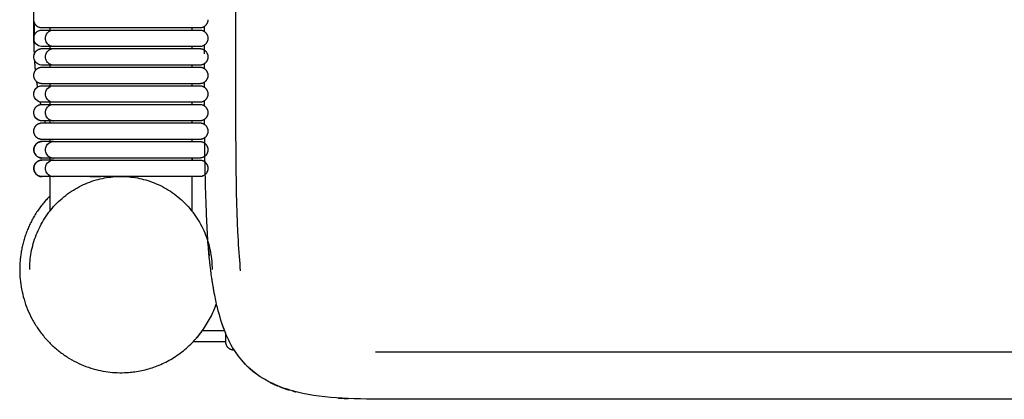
# Model space of a CAD drawing. Header units: millimetres. Extents: x -31695 to -19845, y -5614 to 7253.
# Tile 330 of 432: x -25817 to -25575, y 4590 to 4683. Entities that reach past the tile are written whole.
import ezdxf

# ---------------------------------------------------------------- set-up
doc = ezdxf.new("R2010")
doc.units = ezdxf.units.MM
doc.layers.add('2d', color=7, linetype='Continuous', true_color=0x000000)

msp = doc.modelspace()

# ---------------------------------------------------------------- linework, layer by layer
at = {"layer": '2d', "linetype": 'Continuous', "lineweight": -3}
for p, q in [((-25809.98, 4635.83), (-25809.98, 4644.45)), ((-25775.13, 4644.26), (-25775.13, 4635.83)), ((-25771.56, 4634.91), (-25771.26, 4628.62)), ((-25772.45, 4606.46), (-25767.07, 4606.46)), ((-25392.44, 4589.52), (-25724.31, 4589.52))]:
    msp.add_line(p, q, dxfattribs=at)
for points, degree in [([(-25813.96, 4677.25), (-25813.96, 5052.78), (-25813.96, 5428.32)], 2), ([(-25809.98, 4680.1), (-25809.98, 4680.45), (-25809.98, 4680.8)], 2), ([(-25780.11, 4680.8), (-25788.84, 4680.8), (-25797.57, 4680.8)], 2), ([(-25797.57, 4680.29), (-25788.84, 4680.29), (-25780.11, 4680.29)], 2), ([(-25775.13, 4680.8), (-25775.13, 4680.55), (-25775.13, 4680.29)], 2), ([(-25772.07, 4681.11), (-25772.07, 4680.73), (-25772.07, 4680.35), (-25772.07, 4679.98)], 3), ([(-25772.07, 4676.55), (-25772.07, 4675.84), (-25772.07, 4675.14), (-25772.07, 4674.44)], 3), ([(-25813.46, 4675.04), (-25813.42, 4675.08), (-25813.39, 4675.11), (-25813.36, 4675.15)], 3), ([(-25813.36, 4675.15), (-25813.32, 4675.18), (-25813.29, 4675.21), (-25813.26, 4675.24)], 3), ([(-25813.26, 4675.24), (-25813.22, 4675.27), (-25813.18, 4675.3), (-25813.15, 4675.33)], 3), ([(-25813.15, 4675.33), (-25813.11, 4675.36), (-25813.07, 4675.38), (-25813.03, 4675.41)], 3), ([(-25813.03, 4675.41), (-25812.99, 4675.43), (-25812.95, 4675.46), (-25812.91, 4675.48)], 3), ([(-25812.91, 4675.48), (-25812.87, 4675.5), (-25812.82, 4675.52), (-25812.78, 4675.54)], 3), ([(-25812.78, 4675.54), (-25812.74, 4675.56), (-25812.7, 4675.58), (-25812.65, 4675.6)], 3), ([(-25812.65, 4675.6), (-25812.61, 4675.61), (-25812.56, 4675.63), (-25812.52, 4675.64)], 3), ([(-25812.52, 4675.64), (-25812.47, 4675.65), (-25812.43, 4675.67), (-25812.38, 4675.68)], 3), ([(-25812.38, 4675.68), (-25812.34, 4675.69), (-25812.29, 4675.7), (-25812.25, 4675.7)], 3), ([(-25812.25, 4675.7), (-25812.2, 4675.71), (-25812.15, 4675.71), (-25812.11, 4675.72)], 3), ([(-25812.11, 4675.72), (-25812.06, 4675.72), (-25812.01, 4675.72), (-25811.97, 4675.72)], 3), ([(-25811.97, 4676.23), (-25812.01, 4676.23), (-25812.04, 4676.23), (-25812.08, 4676.24)], 3), ([(-25811.68, 4676.23), (-25811.86, 4676.23), (-25811.96, 4676.23), (-25811.97, 4676.23)], 3), ([(-25809.98, 4675.53), (-25809.98, 4675.98), (-25809.98, 4676.42)], 2), ([(-25797.57, 4676.23), (-25798.44, 4676.23), (-25799.31, 4676.23), (-25800.16, 4676.23)], 3), ([(-25780.11, 4676.23), (-25788.84, 4676.23), (-25797.57, 4676.23)], 2), ([(-25797.57, 4675.72), (-25788.84, 4675.72), (-25780.11, 4675.72)], 2), ([(-25775.13, 4676.23), (-25775.13, 4675.98), (-25775.13, 4675.72)], 2), ([(-25811.97, 4671.66), (-25812.01, 4671.67), (-25812.04, 4671.67), (-25812.08, 4671.67)], 3), ([(-25811.68, 4671.66), (-25811.86, 4671.66), (-25811.96, 4671.66), (-25811.97, 4671.67)], 3), ([(-25809.98, 4671.16), (-25809.98, 4671.51), (-25809.98, 4671.86)], 2), ([(-25797.57, 4671.66), (-25798.44, 4671.66), (-25799.31, 4671.66), (-25800.16, 4671.66)], 3), ([(-25780.11, 4671.66), (-25788.84, 4671.66), (-25797.57, 4671.66)], 2), ([(-25775.13, 4671.66), (-25775.13, 4671.41), (-25775.13, 4671.16)], 2), ([(-25772.07, 4671.98), (-25772.07, 4671.6), (-25772.07, 4671.22), (-25772.07, 4670.84)], 3), ([(-25797.57, 4671.16), (-25788.84, 4671.16), (-25780.11, 4671.16)], 2), ([(-25809.98, 4666.4), (-25809.98, 4666.75), (-25809.98, 4667.1)], 2), ([(-25780.11, 4667.1), (-25788.84, 4667.1), (-25797.57, 4667.1)], 2), ([(-25775.13, 4667.1), (-25775.13, 4666.84), (-25775.13, 4666.59)], 2), ([(-25772.07, 4667.41), (-25772.07, 4667.03), (-25772.07, 4666.65), (-25772.07, 4666.27)], 3), ([(-25797.57, 4666.59), (-25788.84, 4666.59), (-25780.11, 4666.59)], 2), ([(-25812.52, 4661.94), (-25812.47, 4661.95), (-25812.43, 4661.96), (-25812.38, 4661.98)], 3), ([(-25812.38, 4661.98), (-25812.34, 4661.98), (-25812.29, 4661.99), (-25812.25, 4662)], 3), ([(-25812.25, 4662), (-25812.2, 4662.01), (-25812.15, 4662.01), (-25812.11, 4662.02)], 3), ([(-25812.11, 4662.02), (-25812.06, 4662.02), (-25812.01, 4662.02), (-25811.97, 4662.02)], 3), ([(-25811.97, 4662.53), (-25812.01, 4662.53), (-25812.04, 4662.53), (-25812.08, 4662.53)], 3), ([(-25811.68, 4662.53), (-25811.86, 4662.53), (-25811.96, 4662.53), (-25811.97, 4662.53)], 3), ([(-25809.98, 4661.83), (-25809.98, 4662.28), (-25809.98, 4662.72)], 2), ([(-25797.57, 4662.53), (-25798.44, 4662.53), (-25799.31, 4662.53), (-25800.16, 4662.53)], 3), ([(-25780.11, 4662.53), (-25788.84, 4662.53), (-25797.57, 4662.53)], 2), ([(-25797.57, 4662.02), (-25788.84, 4662.02), (-25780.11, 4662.02)], 2), ([(-25775.13, 4662.53), (-25775.13, 4662.28), (-25775.13, 4662.02)], 2), ([(-25772.06, 4662.85), (-25772.06, 4662.47), (-25772.06, 4662.08), (-25772.06, 4661.7)], 3), ([(-25813.46, 4661.34), (-25813.42, 4661.38), (-25813.39, 4661.41), (-25813.36, 4661.45)], 3), ([(-25813.36, 4661.45), (-25813.32, 4661.48), (-25813.29, 4661.51), (-25813.26, 4661.54)], 3), ([(-25813.26, 4661.54), (-25813.22, 4661.57), (-25813.18, 4661.6), (-25813.15, 4661.63)], 3), ([(-25813.15, 4661.63), (-25813.11, 4661.65), (-25813.07, 4661.68), (-25813.03, 4661.71)], 3), ([(-25813.03, 4661.71), (-25812.99, 4661.73), (-25812.95, 4661.76), (-25812.91, 4661.78)], 3), ([(-25812.91, 4661.78), (-25812.87, 4661.8), (-25812.82, 4661.82), (-25812.78, 4661.84)], 3), ([(-25812.78, 4661.84), (-25812.74, 4661.86), (-25812.7, 4661.88), (-25812.65, 4661.9)], 3), ([(-25812.65, 4661.9), (-25812.61, 4661.91), (-25812.56, 4661.93), (-25812.52, 4661.94)], 3), ([(-25811.97, 4657.96), (-25812.01, 4657.96), (-25812.04, 4657.96), (-25812.08, 4657.97)], 3), ([(-25811.68, 4657.96), (-25811.86, 4657.96), (-25811.96, 4657.96), (-25811.97, 4657.96)], 3), ([(-25809.98, 4657.46), (-25809.98, 4657.8), (-25809.98, 4658.15)], 2), ([(-25780.11, 4657.96), (-25788.84, 4657.96), (-25797.57, 4657.96)], 2), ([(-25797.57, 4657.46), (-25788.84, 4657.46), (-25780.11, 4657.46)], 2), ([(-25775.13, 4657.96), (-25775.13, 4657.71), (-25775.13, 4657.46)], 2), ([(-25772.05, 4658.29), (-25772.04, 4657.9), (-25772.04, 4657.51), (-25772.04, 4657.12)], 3), ([(-25813.36, 4652.31), (-25813.39, 4652.28), (-25813.42, 4652.24), (-25813.46, 4652.21)], 3), ([(-25813.26, 4652.41), (-25813.29, 4652.37), (-25813.32, 4652.34), (-25813.36, 4652.31)], 3), ([(-25813.15, 4652.49), (-25813.18, 4652.46), (-25813.22, 4652.44), (-25813.26, 4652.41)], 3), ([(-25813.03, 4652.57), (-25813.07, 4652.55), (-25813.11, 4652.52), (-25813.15, 4652.49)], 3), ([(-25812.91, 4652.64), (-25812.95, 4652.62), (-25812.99, 4652.6), (-25813.03, 4652.57)], 3), ([(-25812.78, 4652.71), (-25812.82, 4652.69), (-25812.87, 4652.67), (-25812.91, 4652.64)], 3), ([(-25812.65, 4652.76), (-25812.7, 4652.74), (-25812.74, 4652.73), (-25812.78, 4652.71)], 3), ([(-25812.52, 4652.81), (-25812.56, 4652.79), (-25812.61, 4652.78), (-25812.65, 4652.76)], 3), ([(-25812.38, 4652.84), (-25812.43, 4652.83), (-25812.47, 4652.82), (-25812.52, 4652.81)], 3), ([(-25812.25, 4652.87), (-25812.29, 4652.86), (-25812.34, 4652.85), (-25812.38, 4652.84)], 3), ([(-25812.11, 4652.88), (-25812.15, 4652.88), (-25812.2, 4652.87), (-25812.25, 4652.87)], 3), ([(-25811.97, 4652.89), (-25812.01, 4652.89), (-25812.06, 4652.88), (-25812.11, 4652.88)], 3), ([(-25809.98, 4652.7), (-25809.98, 4653.05), (-25809.98, 4653.4)], 2), ([(-25780.11, 4653.4), (-25788.84, 4653.4), (-25797.57, 4653.4)], 2), ([(-25797.57, 4652.89), (-25788.84, 4652.89), (-25780.11, 4652.89)], 2), ([(-25775.13, 4653.4), (-25775.13, 4653.14), (-25775.13, 4652.89)], 2), ([(-25772.02, 4653.75), (-25771.95, 4646.83), (-25771.83, 4640.56), (-25771.56, 4634.91)], 3), ([(-25812.08, 4648.83), (-25812.04, 4648.83), (-25812.01, 4648.83), (-25811.97, 4648.83)], 3), ([(-25811.68, 4648.83), (-25811.86, 4648.83), (-25811.96, 4648.83), (-25811.97, 4648.83)], 3), ([(-25809.98, 4648.13), (-25809.98, 4648.57), (-25809.98, 4649.02)], 2), ([(-25797.57, 4648.83), (-25799.17, 4648.83), (-25800.79, 4648.83), (-25802.28, 4648.83)], 3), ([(-25780.11, 4648.83), (-25788.84, 4648.83), (-25797.57, 4648.83)], 2), ([(-25797.57, 4648.32), (-25788.84, 4648.32), (-25780.11, 4648.32)], 2), ([(-25775.13, 4648.83), (-25775.13, 4648.57), (-25775.13, 4648.32)], 2), ([(-25774.95, 4648.32), (-25774.96, 4648.57), (-25774.96, 4648.83)], 2), ([(-25812.08, 4644.26), (-25812.04, 4644.26), (-25812.01, 4644.26), (-25811.97, 4644.26)], 3), ([(-25811.97, 4644.26), (-25811.97, 4644.26), (-25811.97, 4644.26), (-25811.97, 4644.26)], 3), ([(-25811.68, 4644.26), (-25811.86, 4644.26), (-25811.96, 4644.26), (-25811.97, 4644.26)], 3), ([(-25797.57, 4644.26), (-25799.17, 4644.26), (-25800.79, 4644.26), (-25802.28, 4644.26)], 3), ([(-25800.16, 4644.26), (-25799.31, 4644.26), (-25798.44, 4644.26), (-25797.57, 4644.26)], 3), ([(-25797.57, 4644.26), (-25797.57, 4644.26), (-25797.57, 4644.26), (-25797.57, 4644.26)], 3), ([(-25780.11, 4644.26), (-25788.84, 4644.26), (-25797.57, 4644.26)], 2), ([(-25771.11, 4627.76), (-25771.12, 4627.93), (-25771.14, 4628.11), (-25771.15, 4628.29)], 3), ([(-25770.19, 4619.32), (-25770.57, 4621.93), (-25770.87, 4624.74), (-25771.11, 4627.76)], 3), ([(-25770.85, 4624.84), (-25770.92, 4625.55), (-25770.98, 4626.26)], 2), ([(-25770.98, 4626.26), (-25770.92, 4625.54), (-25770.85, 4624.81)], 2), ([(-25769.57, 4615.57), (-25769.68, 4616.17), (-25769.79, 4616.77), (-25770.01, 4618.12), (-25770.1, 4618.72), (-25770.19, 4619.32)], 5), ([(-25768.82, 4612.11), (-25769.09, 4613.21), (-25769.34, 4614.36), (-25769.57, 4615.57)], 3), ([(-25764.37, 4601.15), (-25766.29, 4604.06), (-25767.74, 4607.69), (-25768.82, 4612.11)], 3), ([(-25774.12, 4604.37), (-25773.71, 4604.84), (-25773.11, 4605.54), (-25772.45, 4606.46)], 3), ([(-25766.82, 4603.66), (-25770.8, 4603.66), (-25774.78, 4603.66)], 2), ([(-25757.24, 4594.43), (-25760.03, 4596.06), (-25762.44, 4598.24), (-25764.37, 4601.15)], 3), ([(-25762.28, 4598.48), (-25762.51, 4598.73), (-25762.73, 4598.98)], 2), ([(-25762.7, 4598.94), (-25762.49, 4598.71), (-25762.28, 4598.48)], 2), ([(-25761.72, 4597.88), (-25762, 4598.18), (-25762.28, 4598.48)], 2), ([(-25762.28, 4598.48), (-25762.28, 4598.48), (-25762.28, 4598.48)], 2), ([(-25762.28, 4598.47), (-25762, 4598.17), (-25761.72, 4597.88)], 2), ([(-25761.72, 4597.88), (-25761.42, 4597.6), (-25761.13, 4597.31)], 2), ([(-25761.59, 4597.76), (-25761.36, 4597.53), (-25761.13, 4597.31)], 2), ([(-25761.13, 4597.31), (-25760.83, 4597.04), (-25760.52, 4596.77)], 2), ([(-25760.52, 4596.77), (-25760.82, 4597.03), (-25761.11, 4597.3)], 2), ([(-25759.9, 4596.25), (-25760.21, 4596.51), (-25760.52, 4596.77)], 2), ([(-25760.52, 4596.77), (-25760.22, 4596.51), (-25759.91, 4596.25)], 2), ([(-25759.26, 4595.76), (-25759.58, 4596), (-25759.9, 4596.25)], 2), ([(-25758.6, 4595.29), (-25758.93, 4595.52), (-25759.26, 4595.76)], 2), ([(-25758.44, 4595.18), (-25758.52, 4595.23), (-25758.6, 4595.29)], 2), ([(-25747.8, 4590.97), (-25751.27, 4591.7), (-25754.45, 4592.79), (-25757.24, 4594.43)], 3), ([(-25755.81, 4593.65), (-25755.44, 4593.48), (-25755.08, 4593.3)], 2), ([(-25754.7, 4593.13), (-25754.89, 4593.21), (-25755.08, 4593.3)], 2), ([(-25755.08, 4593.3), (-25754.7, 4593.13), (-25754.32, 4592.97)], 2), ([(-25754.32, 4592.97), (-25754.23, 4592.93), (-25754.13, 4592.88)], 2), ([(-25754.32, 4592.97), (-25754.11, 4592.88), (-25753.9, 4592.79)], 2), ([(-25753.56, 4592.65), (-25753.17, 4592.51), (-25752.78, 4592.36)], 2), ([(-25752.78, 4592.36), (-25752.6, 4592.3), (-25752.43, 4592.24)], 2), ([(-25752.54, 4592.28), (-25752.26, 4592.18), (-25751.98, 4592.08)], 2), ([(-25751.17, 4591.83), (-25751.58, 4591.96), (-25751.98, 4592.08)], 2), ([(-25751.98, 4592.08), (-25751.58, 4591.96), (-25751.19, 4591.83)], 2), ([(-25751.98, 4592.08), (-25751.66, 4591.98), (-25751.35, 4591.88)], 2), ([(-25750.35, 4591.59), (-25749.93, 4591.48), (-25749.51, 4591.37)], 2), ([(-25724.31, 4589.52), (-25732.78, 4589.52), (-25740.87, 4589.52), (-25747.8, 4590.97)], 3)]:
    msp.add_open_spline(points, degree=degree, dxfattribs=at)
for points, degree, knots in [([(-25764.37, 4751.43), (-25764.37, 4721.94), (-25764.37, 4672.42), (-25764.37, 4639.82), (-25763.57, 4625.81), (-25763.39, 4623.34), (-25763.19, 4621.13)], 3, [-1.557286, -1.557286, -1.557286, -1.557286, -1, -0.5, -0.5, -0.378504, -0.378504, -0.378504, -0.378504]), ([(-25812.08, 4676.24), (-25812.6, 4676.26), (-25813.11, 4676.51), (-25813.46, 4676.92), (-25813.72, 4677.21), (-25813.89, 4677.59), (-25813.94, 4677.98), (-25814.02, 4678.56), (-25813.84, 4679.17), (-25813.46, 4679.61), (-25813.27, 4679.82), (-25813.04, 4679.99), (-25812.65, 4680.17), (-25812.52, 4680.22), (-25812.29, 4680.27), (-25812.2, 4680.28), (-25811.97, 4680.29)], 3, [13.4536647, 13.4536647, 13.4536647, 13.4536647, 13.6698231, 13.6698231, 13.6698231, 13.8288406, 13.8288406, 13.8288406, 14.0662899, 14.0662899, 14.0662899, 14.1797667, 14.1797667, 14.2364823, 14.2364823, 14.2742571, 14.2742571, 14.2742571, 14.2742571]), ([(-25811.97, 4680.29), (-25811.95, 4680.29), (-25811.86, 4680.29), (-25811.67, 4680.29), (-25811.48, 4680.29), (-25811.2, 4680.29), (-25810.84, 4680.29), (-25810.4, 4680.29), (-25809.84, 4680.29), (-25809.16, 4680.29)], 3, [14.274257, 14.274257, 14.274257, 14.274257, 14.962807, 14.962807, 14.962807, 15.661498, 15.661498, 15.661498, 16.489364, 16.489364, 16.489364, 16.489364]), ([(-25809.18, 4676.23), (-25809.78, 4676.26), (-25810.27, 4676.51), (-25810.61, 4676.92), (-25810.86, 4677.21), (-25811.02, 4677.59), (-25811.08, 4677.98), (-25811.15, 4678.56), (-25810.97, 4679.17), (-25810.6, 4679.61), (-25810.24, 4680.04), (-25809.7, 4680.29), (-25809.16, 4680.29)], 3, [0.0014909, 0.0014909, 0.0014909, 0.0014909, 0.1660925, 0.1660925, 0.1660925, 0.287182, 0.287182, 0.287182, 0.4679963, 0.4679963, 0.4679963, 0.6442032, 0.6442032, 0.6442032, 0.6442032]), ([(-25809.16, 4680.29), (-25809.01, 4680.29), (-25808.82, 4680.29), (-25808.59, 4680.29), (-25807.99, 4680.29), (-25807.12, 4680.29), (-25806.13, 4680.29), (-25805.08, 4680.29), (-25803.78, 4680.29), (-25802.28, 4680.29), (-25800.79, 4680.29), (-25799.17, 4680.29), (-25797.57, 4680.29)], 3, [16.489364, 16.489364, 16.489364, 16.489364, 16.643777, 16.643777, 16.643777, 17.027624, 17.027624, 17.027624, 17.430856, 17.430856, 17.430856, 17.845886, 17.845886, 17.845886, 17.845886]), ([(-25812.08, 4671.67), (-25812.6, 4671.7), (-25813.11, 4671.95), (-25813.46, 4672.35), (-25813.72, 4672.65), (-25813.89, 4673.02), (-25813.94, 4673.42), (-25814.02, 4674), (-25813.84, 4674.61), (-25813.46, 4675.04)], 3, [13.1599027, 13.1599027, 13.1599027, 13.1599027, 13.3284147, 13.3284147, 13.3284147, 13.4523809, 13.4523809, 13.4523809, 13.6374907, 13.6374907, 13.6374907, 13.6374907]), ([(-25811.97, 4675.72), (-25811.95, 4675.72), (-25811.86, 4675.72), (-25811.67, 4675.72), (-25811.48, 4675.72), (-25811.2, 4675.72), (-25810.84, 4675.72), (-25810.4, 4675.72), (-25809.84, 4675.72), (-25809.16, 4675.72)], 3, [26.104918, 26.104918, 26.104918, 26.104918, 26.793468, 26.793468, 26.793468, 27.492159, 27.492159, 27.492159, 28.320025, 28.320025, 28.320025, 28.320025]), ([(-25809.17, 4676.23), (-25809.85, 4676.23), (-25810.41, 4676.23), (-25810.84, 4676.23), (-25811.21, 4676.23), (-25811.49, 4676.23), (-25811.68, 4676.23)], 3, [1.601269, 1.601269, 1.601269, 1.601269, 2.483847, 2.483847, 2.483847, 3.228714, 3.228714, 3.228714, 3.228714]), ([(-25809.98, 4671.86), (-25810.22, 4671.97), (-25810.43, 4672.14), (-25810.61, 4672.35), (-25810.86, 4672.65), (-25811.02, 4673.02), (-25811.08, 4673.42), (-25811.15, 4674), (-25810.97, 4674.61), (-25810.6, 4675.04), (-25810.24, 4675.47), (-25809.7, 4675.72), (-25809.16, 4675.72)], 3, [0.0891797, 0.0891797, 0.0891797, 0.0891797, 0.1730852, 0.1730852, 0.1730852, 0.2924037, 0.2924037, 0.2924037, 0.4705734, 0.4705734, 0.4705734, 0.6442031, 0.6442031, 0.6442031, 0.6442031]), ([(-25797.57, 4676.23), (-25799.17, 4676.23), (-25800.79, 4676.23), (-25802.28, 4676.23), (-25803.78, 4676.23), (-25805.09, 4676.23), (-25806.14, 4676.23), (-25807.13, 4676.23), (-25807.99, 4676.23), (-25808.6, 4676.23), (-25808.83, 4676.23), (-25809.02, 4676.23), (-25809.17, 4676.23)], 3, [0, 0, 0, 0, 0.489921, 0.489921, 0.489921, 0.9659, 0.9659, 0.9659, 1.418993, 1.418993, 1.418993, 1.601269, 1.601269, 1.601269, 1.601269]), ([(-25809.16, 4675.72), (-25809.01, 4675.72), (-25808.82, 4675.72), (-25808.59, 4675.72), (-25807.99, 4675.72), (-25807.12, 4675.72), (-25806.13, 4675.72), (-25805.08, 4675.72), (-25803.78, 4675.72), (-25802.28, 4675.72), (-25800.79, 4675.72), (-25799.17, 4675.72), (-25797.57, 4675.72)], 3, [28.320025, 28.320025, 28.320025, 28.320025, 28.474438, 28.474438, 28.474438, 28.858285, 28.858285, 28.858285, 29.261517, 29.261517, 29.261517, 29.676547, 29.676547, 29.676547, 29.676547]), ([(-25809.17, 4671.66), (-25809.85, 4671.66), (-25810.41, 4671.66), (-25810.84, 4671.66), (-25811.21, 4671.66), (-25811.49, 4671.66), (-25811.68, 4671.66)], 3, [1.601269, 1.601269, 1.601269, 1.601269, 2.483847, 2.483847, 2.483847, 3.228714, 3.228714, 3.228714, 3.228714]), ([(-25809.18, 4671.66), (-25809.21, 4671.67), (-25809.24, 4671.67), (-25809.27, 4671.67), (-25809.51, 4671.68), (-25809.75, 4671.75), (-25809.98, 4671.86)], 3, [0.00149093, 0.00149093, 0.00149093, 0.00149093, 0.0108912, 0.0108912, 0.0108912, 0.08917966, 0.08917966, 0.08917966, 0.08917966]), ([(-25797.57, 4671.66), (-25799.17, 4671.66), (-25800.79, 4671.66), (-25802.28, 4671.66), (-25803.78, 4671.66), (-25805.09, 4671.66), (-25806.14, 4671.66), (-25807.13, 4671.66), (-25807.99, 4671.66), (-25808.6, 4671.66), (-25808.83, 4671.66), (-25809.02, 4671.66), (-25809.17, 4671.66)], 3, [0, 0, 0, 0, 0.489921, 0.489921, 0.489921, 0.9659, 0.9659, 0.9659, 1.418993, 1.418993, 1.418993, 1.601269, 1.601269, 1.601269, 1.601269]), ([(-25812.08, 4662.53), (-25812.6, 4662.56), (-25813.11, 4662.81), (-25813.46, 4663.21), (-25813.72, 4663.51), (-25813.89, 4663.89), (-25813.94, 4664.28), (-25814.02, 4664.86), (-25813.84, 4665.47), (-25813.46, 4665.91), (-25813.27, 4666.12), (-25813.04, 4666.29), (-25812.65, 4666.47), (-25812.52, 4666.51), (-25812.29, 4666.56), (-25812.2, 4666.58), (-25811.97, 4666.59)], 3, [13.4536647, 13.4536647, 13.4536647, 13.4536647, 13.6698231, 13.6698231, 13.6698231, 13.8288406, 13.8288406, 13.8288406, 14.0662899, 14.0662899, 14.0662899, 14.1797667, 14.1797667, 14.2364823, 14.2364823, 14.2742571, 14.2742571, 14.2742571, 14.2742571]), ([(-25811.97, 4666.59), (-25811.95, 4666.59), (-25811.86, 4666.59), (-25811.67, 4666.59), (-25811.48, 4666.59), (-25811.2, 4666.59), (-25810.84, 4666.59), (-25810.4, 4666.59), (-25809.84, 4666.59), (-25809.16, 4666.59)], 3, [14.274257, 14.274257, 14.274257, 14.274257, 14.962807, 14.962807, 14.962807, 15.661498, 15.661498, 15.661498, 16.489364, 16.489364, 16.489364, 16.489364]), ([(-25809.18, 4662.53), (-25809.78, 4662.56), (-25810.27, 4662.81), (-25810.61, 4663.21), (-25810.86, 4663.51), (-25811.02, 4663.89), (-25811.08, 4664.28), (-25811.15, 4664.86), (-25810.97, 4665.47), (-25810.6, 4665.91), (-25810.24, 4666.34), (-25809.7, 4666.59), (-25809.16, 4666.59)], 3, [0.0014909, 0.0014909, 0.0014909, 0.0014909, 0.1660925, 0.1660925, 0.1660925, 0.287182, 0.287182, 0.287182, 0.4679963, 0.4679963, 0.4679963, 0.6442032, 0.6442032, 0.6442032, 0.6442032]), ([(-25809.16, 4666.59), (-25809.01, 4666.59), (-25808.82, 4666.59), (-25808.59, 4666.59), (-25807.99, 4666.59), (-25807.12, 4666.59), (-25806.13, 4666.59), (-25805.08, 4666.59), (-25803.78, 4666.59), (-25802.28, 4666.59), (-25800.79, 4666.59), (-25799.17, 4666.59), (-25797.57, 4666.59)], 3, [16.489364, 16.489364, 16.489364, 16.489364, 16.643777, 16.643777, 16.643777, 17.027624, 17.027624, 17.027624, 17.430856, 17.430856, 17.430856, 17.845886, 17.845886, 17.845886, 17.845886]), ([(-25811.97, 4662.02), (-25811.95, 4662.02), (-25811.86, 4662.02), (-25811.67, 4662.02), (-25811.48, 4662.02), (-25811.2, 4662.02), (-25810.84, 4662.02), (-25810.4, 4662.02), (-25809.84, 4662.02), (-25809.16, 4662.02)], 3, [26.104918, 26.104918, 26.104918, 26.104918, 26.824352, 26.824352, 26.824352, 27.554382, 27.554382, 27.554382, 28.41938, 28.41938, 28.41938, 28.41938]), ([(-25809.17, 4662.53), (-25809.85, 4662.53), (-25810.41, 4662.53), (-25810.84, 4662.53), (-25811.21, 4662.53), (-25811.49, 4662.53), (-25811.68, 4662.53)], 3, [1.601269, 1.601269, 1.601269, 1.601269, 2.483847, 2.483847, 2.483847, 3.228714, 3.228714, 3.228714, 3.228714]), ([(-25809.17, 4657.96), (-25809.78, 4657.99), (-25810.27, 4658.25), (-25810.61, 4658.65), (-25810.86, 4658.94), (-25811.02, 4659.32), (-25811.08, 4659.71), (-25811.15, 4660.29), (-25810.97, 4660.91), (-25810.6, 4661.34), (-25810.24, 4661.77), (-25809.7, 4662.02), (-25809.16, 4662.02)], 3, [1.6012688, 1.6012688, 1.6012688, 1.6012688, 1.7660611, 1.7660611, 1.7660611, 1.887291, 1.887291, 1.887291, 2.0683148, 2.0683148, 2.0683148, 2.2447259, 2.2447259, 2.2447259, 2.2447259]), ([(-25797.57, 4662.53), (-25799.17, 4662.53), (-25800.79, 4662.53), (-25802.28, 4662.53), (-25803.78, 4662.53), (-25805.09, 4662.53), (-25806.14, 4662.53), (-25807.13, 4662.53), (-25807.99, 4662.53), (-25808.6, 4662.53), (-25808.83, 4662.53), (-25809.02, 4662.53), (-25809.17, 4662.53)], 3, [0, 0, 0, 0, 0.489921, 0.489921, 0.489921, 0.9659, 0.9659, 0.9659, 1.418993, 1.418993, 1.418993, 1.601269, 1.601269, 1.601269, 1.601269]), ([(-25809.16, 4662.02), (-25809.01, 4662.02), (-25808.82, 4662.02), (-25808.59, 4662.02), (-25807.99, 4662.02), (-25807.12, 4662.02), (-25806.13, 4662.02), (-25805.08, 4662.02), (-25803.78, 4662.02), (-25802.28, 4662.02), (-25800.79, 4662.02), (-25799.17, 4662.02), (-25797.57, 4662.02)], 3, [28.41938, 28.41938, 28.41938, 28.41938, 28.601542, 28.601542, 28.601542, 29.054369, 29.054369, 29.054369, 29.530063, 29.530063, 29.530063, 30.019677, 30.019677, 30.019677, 30.019677]), ([(-25812.08, 4657.97), (-25812.6, 4657.99), (-25813.11, 4658.25), (-25813.46, 4658.65), (-25813.72, 4658.94), (-25813.89, 4659.32), (-25813.94, 4659.71), (-25814.02, 4660.29), (-25813.84, 4660.91), (-25813.46, 4661.34)], 3, [13.1598797, 13.1598797, 13.1598797, 13.1598797, 13.3283919, 13.3283919, 13.3283919, 13.4523584, 13.4523584, 13.4523584, 13.6374685, 13.6374685, 13.6374685, 13.6374685]), ([(-25809.17, 4657.96), (-25809.85, 4657.96), (-25810.41, 4657.96), (-25810.84, 4657.96), (-25811.21, 4657.96), (-25811.49, 4657.96), (-25811.68, 4657.96)], 3, [0, 0, 0, 0, 0.882578, 0.882578, 0.882578, 1.627446, 1.627446, 1.627446, 1.627446]), ([(-25797.57, 4657.96), (-25799.17, 4657.96), (-25800.79, 4657.96), (-25802.28, 4657.96), (-25803.78, 4657.96), (-25805.09, 4657.96), (-25806.14, 4657.96), (-25807.13, 4657.96), (-25807.99, 4657.96), (-25808.6, 4657.96), (-25808.83, 4657.96), (-25809.02, 4657.96), (-25809.17, 4657.96)], 3, [0, 0, 0, 0, 0.489921, 0.489921, 0.489921, 0.9659, 0.9659, 0.9659, 1.418992, 1.418992, 1.418992, 1.601269, 1.601269, 1.601269, 1.601269]), ([(-25809.16, 4652.89), (-25809.84, 4652.89), (-25810.4, 4652.89), (-25810.84, 4652.89), (-25811.2, 4652.89), (-25811.48, 4652.89), (-25811.67, 4652.89), (-25811.86, 4652.89), (-25811.95, 4652.89), (-25811.97, 4652.89)], 3, [0, 0, 0, 0, 0.864998, 0.864998, 0.864998, 1.595029, 1.595029, 1.595029, 2.314462, 2.314462, 2.314462, 2.314462]), ([(-25809.17, 4648.83), (-25809.78, 4648.86), (-25810.27, 4649.11), (-25810.61, 4649.51), (-25810.86, 4649.81), (-25811.02, 4650.19), (-25811.08, 4650.58), (-25811.15, 4651.16), (-25810.97, 4651.77), (-25810.6, 4652.21), (-25810.24, 4652.63), (-25809.7, 4652.89), (-25809.16, 4652.89)], 3, [13.1758653, 13.1758653, 13.1758653, 13.1758653, 13.3406576, 13.3406576, 13.3406576, 13.4618875, 13.4618875, 13.4618875, 13.6429113, 13.6429113, 13.6429113, 13.8193224, 13.8193224, 13.8193224, 13.8193224]), ([(-25809.16, 4652.89), (-25809.01, 4652.89), (-25808.82, 4652.89), (-25808.59, 4652.89), (-25807.99, 4652.89), (-25807.12, 4652.89), (-25806.13, 4652.89), (-25805.08, 4652.89), (-25803.78, 4652.89), (-25802.28, 4652.89), (-25800.79, 4652.89), (-25799.17, 4652.89), (-25797.57, 4652.89)], 3, [13.819322, 13.819322, 13.819322, 13.819322, 14.001484, 14.001484, 14.001484, 14.454311, 14.454311, 14.454311, 14.930006, 14.930006, 14.930006, 15.419619, 15.419619, 15.419619, 15.419619]), ([(-25813.46, 4652.21), (-25813.84, 4651.77), (-25814.02, 4651.16), (-25813.94, 4650.58), (-25813.89, 4650.19), (-25813.72, 4649.81), (-25813.46, 4649.51), (-25813.11, 4649.11), (-25812.6, 4648.86), (-25812.08, 4648.83)], 3, [14.7819117, 14.7819117, 14.7819117, 14.7819117, 14.9670219, 14.9670219, 14.9670219, 15.0909883, 15.0909883, 15.0909883, 15.2595006, 15.2595006, 15.2595006, 15.2595006]), ([(-25811.97, 4648.32), (-25812.2, 4648.31), (-25812.29, 4648.29), (-25812.52, 4648.24), (-25812.65, 4648.2), (-25813.04, 4648.02), (-25813.27, 4647.85), (-25813.46, 4647.64), (-25813.84, 4647.2), (-25814.02, 4646.59), (-25813.94, 4646.01), (-25813.89, 4645.62), (-25813.72, 4645.24), (-25813.46, 4644.94), (-25813.11, 4644.54), (-25812.6, 4644.29), (-25812.08, 4644.26)], 3, [9.716293, 9.716293, 9.716293, 9.716293, 9.7540678, 9.7540678, 9.8107834, 9.8107834, 9.9242602, 9.9242602, 9.9242602, 10.1617095, 10.1617095, 10.1617095, 10.320727, 10.320727, 10.320727, 10.5368854, 10.5368854, 10.5368854, 10.5368854]), ([(-25809.16, 4648.32), (-25809.84, 4648.32), (-25810.4, 4648.32), (-25810.84, 4648.32), (-25811.2, 4648.32), (-25811.48, 4648.32), (-25811.67, 4648.32), (-25811.86, 4648.32), (-25811.95, 4648.32), (-25811.97, 4648.32)], 3, [7.501186, 7.501186, 7.501186, 7.501186, 8.329052, 8.329052, 8.329052, 9.027743, 9.027743, 9.027743, 9.716293, 9.716293, 9.716293, 9.716293]), ([(-25809.17, 4648.83), (-25809.85, 4648.83), (-25810.41, 4648.83), (-25810.84, 4648.83), (-25811.21, 4648.83), (-25811.49, 4648.83), (-25811.68, 4648.83)], 3, [0, 0, 0, 0, 0.882578, 0.882578, 0.882578, 1.627446, 1.627446, 1.627446, 1.627446]), ([(-25809.18, 4644.26), (-25809.78, 4644.29), (-25810.27, 4644.54), (-25810.61, 4644.94), (-25810.86, 4645.24), (-25811.02, 4645.62), (-25811.08, 4646.01), (-25811.15, 4646.59), (-25810.97, 4647.2), (-25810.6, 4647.64), (-25810.24, 4648.07), (-25809.7, 4648.32), (-25809.16, 4648.32)], 3, [0.0014909, 0.0014909, 0.0014909, 0.0014909, 0.1660925, 0.1660925, 0.1660925, 0.287182, 0.287182, 0.287182, 0.4679963, 0.4679963, 0.4679963, 0.6442032, 0.6442032, 0.6442032, 0.6442032]), ([(-25802.28, 4648.83), (-25803.78, 4648.83), (-25805.09, 4648.83), (-25806.14, 4648.83), (-25807.13, 4648.83), (-25807.99, 4648.83), (-25808.6, 4648.83), (-25808.83, 4648.83), (-25809.02, 4648.83), (-25809.17, 4648.83)], 3, [12.064518, 12.064518, 12.064518, 12.064518, 12.540497, 12.540497, 12.540497, 12.993589, 12.993589, 12.993589, 13.175865, 13.175865, 13.175865, 13.175865]), ([(-25809.16, 4648.32), (-25809.01, 4648.32), (-25808.82, 4648.32), (-25808.59, 4648.32), (-25807.99, 4648.32), (-25807.12, 4648.32), (-25806.13, 4648.32), (-25805.08, 4648.32), (-25803.78, 4648.32), (-25802.28, 4648.32), (-25800.79, 4648.32), (-25799.17, 4648.32), (-25797.57, 4648.32)], 3, [0.644203, 0.644203, 0.644203, 0.644203, 0.798616, 0.798616, 0.798616, 1.182464, 1.182464, 1.182464, 1.585695, 1.585695, 1.585695, 2.000726, 2.000726, 2.000726, 2.000726]), ([(-25809.17, 4644.26), (-25809.85, 4644.26), (-25810.41, 4644.26), (-25810.84, 4644.26), (-25811.21, 4644.26), (-25811.49, 4644.26), (-25811.68, 4644.26)], 3, [1.603356, 1.603356, 1.603356, 1.603356, 2.485933, 2.485933, 2.485933, 3.230801, 3.230801, 3.230801, 3.230801]), ([(-25802.28, 4644.26), (-25803.78, 4644.26), (-25805.09, 4644.26), (-25806.14, 4644.26), (-25807.13, 4644.26), (-25807.99, 4644.26), (-25808.6, 4644.26), (-25808.83, 4644.26), (-25809.02, 4644.26), (-25809.17, 4644.26)], 3, [0.492008, 0.492008, 0.492008, 0.492008, 0.967987, 0.967987, 0.967987, 1.421079, 1.421079, 1.421079, 1.603356, 1.603356, 1.603356, 1.603356]), ([(-25767.17, 4606.73), (-25767.22, 4606.86), (-25767.27, 4606.99), (-25767.44, 4607.47), (-25767.61, 4607.95)], 2, [-1, -1, -1, 0, 0, 1, 1, 1]), ([(-25729.9, 4601.16), (-25728.07, 4601.15), (-25665.04, 4601.15), (-25580.4, 4601.15), (-25492.77, 4601.15)], 3, [0.888621, 0.888621, 0.888621, 0.888621, 1, 4.6471, 4.6471, 4.6471, 4.6471]), ([(-25762.51, 4598.73), (-25762.4, 4598.61), (-25762.28, 4598.48), (-25762.2, 4598.39), (-25762.12, 4598.3)], 2, [-1, -1, -1, 0, 0, 1, 1, 1]), ([(-25755.08, 4593.3), (-25755.25, 4593.38), (-25755.42, 4593.46), (-25755.62, 4593.56), (-25755.81, 4593.65)], 2, [3, 3, 3, 4, 4, 5, 5, 5]), ([(-25752.97, 4592.43), (-25752.87, 4592.39), (-25752.78, 4592.36), (-25752.38, 4592.22), (-25751.98, 4592.08)], 2, [6, 6, 6, 7.001137, 7.001137, 8.002274, 8.002274, 8.002274]), ([(-25739.09, 4589.84), (-25738.84, 4589.82), (-25738.59, 4589.81), (-25737.61, 4589.75), (-25736.64, 4589.7)], 2, [-1, -1, -1, 0, 0, 1, 1, 1])]:
    msp.add_open_spline(points, degree=degree, knots=knots, dxfattribs=at)
for points, weights in [([(-25811.97, 4680.8), (-25813.96, 4680.8), (-25813.96, 4682.83)], [1, 0.707106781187, 1]), ([(-25813.8, 4682.03), (-25814.06, 4678.12), (-25813.89, 4674.2)], [0.982192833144, 0.980315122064, 0.981510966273]), ([(-25771.15, 4682.83), (-25771.15, 4680.8), (-25773.14, 4680.8)], [1, 0.707106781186, 1]), ([(-25809.16, 4680.8), (-25811.97, 4680.8), (-25811.97, 4680.8)], [0.919067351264, 0.951503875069, 1]), ([(-25773.14, 4680.29), (-25771.15, 4680.29), (-25771.15, 4678.26)], [0.999999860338, 0.707106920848, 0.999999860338]), ([(-25771.15, 4678.26), (-25771.15, 4676.23), (-25773.14, 4676.23)], [0.999999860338, 0.707106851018, 1]), ([(-25809.96, 4675.72), (-25809.97, 4675.98), (-25809.97, 4676.23)], [0.981176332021, 0.981132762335, 0.981103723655]), ([(-25773.14, 4675.72), (-25771.15, 4675.72), (-25771.15, 4673.69)], [1, 0.707106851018, 0.999999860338]), ([(-25813.83, 4672.98), (-25813.75, 4671.62), (-25813.62, 4670.27)], [0.981957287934, 0.982540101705, 0.98349552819]), ([(-25813.96, 4669.13), (-25813.96, 4671.16), (-25811.97, 4671.16)], [0.999999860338, 0.707106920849, 0.999999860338]), ([(-25811.97, 4671.16), (-25811.97, 4671.16), (-25809.16, 4671.16)], [0.999999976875, 0.951503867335, 0.919067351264]), ([(-25773.14, 4671.16), (-25771.15, 4671.16), (-25771.15, 4669.13)], [1, 0.707106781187, 1]), ([(-25811.97, 4667.1), (-25813.96, 4667.1), (-25813.96, 4669.13)], [1, 0.707106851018, 0.999999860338]), ([(-25813.31, 4667.63), (-25813.21, 4666.92), (-25813.1, 4666.23)], [0.985719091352, 0.986407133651, 0.987196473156]), ([(-25809.16, 4667.1), (-25811.97, 4667.1), (-25811.97, 4667.1)], [0.919067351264, 0.951503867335, 0.999999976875]), ([(-25771.15, 4669.13), (-25771.15, 4667.1), (-25773.14, 4667.1)], [1, 0.707106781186, 1]), ([(-25813.96, 4664.56), (-25813.96, 4664.56), (-25813.96, 4664.56)], [0.999749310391, 0.999872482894, 1]), ([(-25773.14, 4666.59), (-25771.15, 4666.59), (-25771.15, 4664.56)], [0.999999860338, 0.707106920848, 0.999999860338]), ([(-25771.15, 4664.56), (-25771.15, 4662.53), (-25773.14, 4662.53)], [0.999999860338, 0.707106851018, 1]), ([(-25812.44, 4662.59), (-25812.37, 4662.29), (-25812.31, 4661.99)], [0.992033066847, 0.992492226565, 0.992970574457]), ([(-25773.14, 4662.02), (-25771.15, 4662.02), (-25771.15, 4659.99)], [1, 0.707106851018, 0.999999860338]), ([(-25811.97, 4657.96), (-25813.96, 4657.96), (-25813.96, 4659.99)], [1, 0.707106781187, 1]), ([(-25813.96, 4659.99), (-25813.96, 4659.99), (-25813.96, 4659.99)], [1, 0.999874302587, 0.999752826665]), ([(-25813.96, 4655.43), (-25813.96, 4657.46), (-25811.97, 4657.46)], [1, 0.707106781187, 1]), ([(-25809.16, 4657.96), (-25811.97, 4657.96), (-25811.97, 4657.96)], [0.919067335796, 0.951503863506, 1]), ([(-25811.97, 4657.46), (-25811.97, 4657.46), (-25809.16, 4657.46)], [1, 0.951503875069, 0.919067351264]), ([(-25811.3, 4657.96), (-25811.23, 4657.71), (-25811.14, 4657.46)], [0.995529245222, 0.989444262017, 0.983742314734]), ([(-25809.27, 4657.97), (-25809.21, 4657.96), (-25809.16, 4657.96)], [0.978531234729, 0.988840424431, 1]), ([(-25809.16, 4657.96), (-25809.15, 4657.96), (-25809.13, 4657.96)], [1, 0.99697694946, 0.994016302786]), ([(-25773.14, 4657.46), (-25771.15, 4657.46), (-25771.15, 4655.43)], [0.999999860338, 0.707106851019, 1]), ([(-25811.97, 4653.4), (-25813.96, 4653.4), (-25813.96, 4655.43)], [0.999998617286, 0.707107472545, 1]), ([(-25771.15, 4655.43), (-25771.15, 4653.4), (-25773.14, 4653.4)], [1, 0.707106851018, 0.999999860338]), ([(-25809.16, 4653.4), (-25811.97, 4653.4), (-25811.97, 4653.4)], [0.919067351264, 0.951503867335, 0.999999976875]), ([(-25773.14, 4652.89), (-25771.15, 4652.89), (-25771.15, 4650.86)], [1, 0.707106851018, 0.999999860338]), ([(-25811.97, 4648.83), (-25813.96, 4648.83), (-25813.96, 4650.86)], [1, 0.707106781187, 1]), ([(-25809.16, 4648.83), (-25811.97, 4648.83), (-25811.97, 4648.83)], [0.919067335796, 0.951503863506, 1]), ([(-25809.27, 4648.83), (-25809.21, 4648.83), (-25809.16, 4648.83)], [0.978534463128, 0.988842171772, 1]), ([(-25809.16, 4648.83), (-25809.15, 4648.83), (-25809.13, 4648.83)], [1, 0.996980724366, 0.994023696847]), ([(-25773.14, 4648.32), (-25771.15, 4648.32), (-25771.15, 4646.29)], [1, 0.707106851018, 0.999999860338]), ([(-25811.97, 4644.26), (-25813.96, 4644.26), (-25813.96, 4646.29)], [1, 0.707106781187, 1]), ([(-25809.16, 4644.26), (-25811.97, 4644.26), (-25811.97, 4644.26)], [0.919067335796, 0.951503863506, 1]), ([(-25809.27, 4644.26), (-25809.21, 4644.26), (-25809.16, 4644.26)], [0.978530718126, 0.988840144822, 1]), ([(-25809.16, 4644.26), (-25809.15, 4644.26), (-25809.13, 4644.26)], [1, 0.996977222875, 0.994016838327]), ([(-25809.98, 4639.54), (-25817.44, 4632.08), (-25817.44, 4621.42)], [0.853574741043, 0.851785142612, 1]), ([(-25766.83, 4603.72), (-25766.83, 4601.69), (-25764.83, 4601.69)], [0.999999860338, 0.707106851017, 1]), ([(-25764.83, 4601.69), (-25764.83, 4601.69), (-25764.83, 4601.88)], [1, 0.958555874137, 0.928840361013])]:
    msp.add_rational_spline(points, weights, degree=2, dxfattribs=at)
for points, weights, knots in [([(-25797.57, 4680.8), (-25802.52, 4680.8), (-25806.02, 4680.8), (-25808.36, 4680.8), (-25809.16, 4680.8)], [0.999999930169, 0.853553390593, 0.853553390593, 0.853553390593, 0.919067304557], [20.699849, 20.699849, 20.699849, 21.693961, 21.693961, 22.358871, 22.358871, 22.358871]), ([(-25773.14, 4680.8), (-25773.14, 4680.8), (-25775.18, 4680.8), (-25777.22, 4680.8), (-25780.11, 4680.8)], [1, 0.853553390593, 0.853553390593, 0.853553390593, 0.999999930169], [17.786146, 17.786146, 17.786146, 18.366045, 18.366045, 18.945944, 18.945944, 18.945944]), ([(-25780.11, 4680.29), (-25777.22, 4680.29), (-25775.18, 4680.29), (-25773.14, 4680.29), (-25773.14, 4680.29)], [1, 0.853553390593, 0.853553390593, 0.853553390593, 1], [19.599792, 19.599792, 19.599792, 20.179691, 20.179691, 20.75959, 20.75959, 20.75959]), ([(-25773.14, 4676.23), (-25773.14, 4676.23), (-25775.18, 4676.23), (-25777.22, 4676.23), (-25780.11, 4676.23)], [1, 0.853553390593, 0.853553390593, 0.853553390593, 0.999999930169], [22.644545, 22.644545, 22.644545, 23.224444, 23.224444, 23.804343, 23.804343, 23.804343]), ([(-25780.11, 4675.72), (-25777.22, 4675.72), (-25775.18, 4675.72), (-25773.14, 4675.72), (-25773.14, 4675.72)], [1, 0.853553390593, 0.853553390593, 0.853553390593, 0.999999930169], [31.430453, 31.430453, 31.430453, 32.010352, 32.010352, 32.590251, 32.590251, 32.590251]), ([(-25773.14, 4671.66), (-25773.14, 4671.66), (-25775.18, 4671.66), (-25777.22, 4671.66), (-25780.11, 4671.66)], [1, 0.853553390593, 0.853553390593, 0.853553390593, 1], [34.492418, 34.492418, 34.492418, 35.072317, 35.072317, 35.652216, 35.652216, 35.652216]), ([(-25771.15, 4673.69), (-25771.15, 4672.85), (-25771.73, 4672.26), (-25772.31, 4671.66), (-25773.14, 4671.66)], [1, 0.853553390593, 0.853553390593, 0.853553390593, 1], [34.1610469, 34.1610469, 34.1610469, 34.3267323, 34.3267323, 34.4924177, 34.4924177, 34.4924177]), ([(-25809.16, 4671.16), (-25808.36, 4671.16), (-25806.02, 4671.16), (-25802.52, 4671.16), (-25797.57, 4671.16)], [0.919067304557, 0.853553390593, 0.853553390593, 0.853553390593, 1], [11.328464, 11.328464, 11.328464, 11.993374, 11.993374, 12.987487, 12.987487, 12.987487]), ([(-25780.11, 4671.16), (-25777.22, 4671.16), (-25775.18, 4671.16), (-25773.14, 4671.16), (-25773.14, 4671.16)], [0.999999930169, 0.853553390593, 0.853553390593, 0.853553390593, 1], [14.741392, 14.741392, 14.741392, 15.321291, 15.321291, 15.90119, 15.90119, 15.90119]), ([(-25797.57, 4667.1), (-25802.52, 4667.1), (-25806.02, 4667.1), (-25808.36, 4667.1), (-25809.16, 4667.1)], [0.999999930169, 0.853553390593, 0.853553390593, 0.853553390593, 0.919067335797], [20.699849, 20.699849, 20.699849, 21.693961, 21.693961, 22.358871, 22.358871, 22.358871]), ([(-25773.14, 4667.1), (-25773.14, 4667.1), (-25775.18, 4667.1), (-25777.22, 4667.1), (-25780.11, 4667.1)], [0.999999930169, 0.853553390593, 0.853553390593, 0.853553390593, 1], [17.786146, 17.786146, 17.786146, 18.366045, 18.366045, 18.945944, 18.945944, 18.945944]), ([(-25813.96, 4664.56), (-25813.96, 4665.4), (-25813.38, 4666), (-25813.25, 4666.12), (-25813.1, 4666.23)], [1, 0.853553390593, 0.853553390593, 0.853553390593, 0.860397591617], [-44.5320759, -44.5320759, -44.5320759, -44.3663904, -44.3663904, -44.3305721, -44.3305721, -44.3305721]), ([(-25780.11, 4666.59), (-25777.22, 4666.59), (-25775.18, 4666.59), (-25773.14, 4666.59), (-25773.14, 4666.59)], [1, 0.853553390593, 0.853553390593, 0.853553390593, 1], [19.599792, 19.599792, 19.599792, 20.179691, 20.179691, 20.75959, 20.75959, 20.75959]), ([(-25773.14, 4662.53), (-25773.14, 4662.53), (-25775.18, 4662.53), (-25777.22, 4662.53), (-25780.11, 4662.53)], [1, 0.853553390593, 0.853553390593, 0.853553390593, 1], [22.644545, 22.644545, 22.644545, 23.224444, 23.224444, 23.804343, 23.804343, 23.804343]), ([(-25780.11, 4662.02), (-25777.22, 4662.02), (-25775.18, 4662.02), (-25773.14, 4662.02), (-25773.14, 4662.02)], [1, 0.853553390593, 0.853553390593, 0.853553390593, 0.999999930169], [31.773582, 31.773582, 31.773582, 32.353481, 32.353481, 32.93338, 32.93338, 32.93338]), ([(-25771.15, 4659.99), (-25771.15, 4659.15), (-25771.73, 4658.56), (-25772.31, 4657.96), (-25773.14, 4657.96)], [1, 0.853553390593, 0.853553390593, 0.853553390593, 1], [34.5041767, 34.5041767, 34.5041767, 34.6698621, 34.6698621, 34.8355475, 34.8355475, 34.8355475]), ([(-25809.16, 4657.46), (-25808.36, 4657.46), (-25806.02, 4657.46), (-25802.52, 4657.46), (-25797.57, 4657.46)], [0.919067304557, 0.853553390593, 0.853553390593, 0.853553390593, 1], [4.791586, 4.791586, 4.791586, 5.456496, 5.456496, 6.450608, 6.450608, 6.450608]), ([(-25773.14, 4657.96), (-25773.14, 4657.96), (-25775.18, 4657.96), (-25777.22, 4657.96), (-25780.11, 4657.96)], [1, 0.853553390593, 0.853553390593, 0.853553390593, 1], [34.835548, 34.835548, 34.835548, 35.415447, 35.415447, 35.995346, 35.995346, 35.995346]), ([(-25780.11, 4657.46), (-25777.22, 4657.46), (-25775.18, 4657.46), (-25773.14, 4657.46), (-25773.14, 4657.46)], [1, 0.853553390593, 0.853553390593, 0.853553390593, 0.999999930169], [8.204514, 8.204514, 8.204514, 8.784413, 8.784413, 9.364312, 9.364312, 9.364312]), ([(-25813.96, 4650.86), (-25813.96, 4651.7), (-25813.38, 4652.29), (-25812.79, 4652.89), (-25811.97, 4652.89)], [1, 0.853553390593, 0.853553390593, 0.853553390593, 1], [16.0572727, 16.0572727, 16.0572727, 16.2229581, 16.2229581, 16.3886435, 16.3886435, 16.3886435]), ([(-25797.57, 4653.4), (-25802.52, 4653.4), (-25806.02, 4653.4), (-25808.36, 4653.4), (-25809.16, 4653.4)], [1, 0.853553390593, 0.853553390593, 0.853553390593, 0.919067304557], [14.162971, 14.162971, 14.162971, 15.157083, 15.157083, 15.821993, 15.821993, 15.821993]), ([(-25773.14, 4653.4), (-25773.14, 4653.4), (-25775.18, 4653.4), (-25777.22, 4653.4), (-25780.11, 4653.4)], [1, 0.853553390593, 0.853553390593, 0.853553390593, 0.999999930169], [11.249267, 11.249267, 11.249267, 11.829166, 11.829166, 12.409065, 12.409065, 12.409065]), ([(-25780.11, 4652.89), (-25777.22, 4652.89), (-25775.18, 4652.89), (-25773.14, 4652.89), (-25773.14, 4652.89)], [1, 0.853553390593, 0.853553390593, 0.853553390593, 0.999999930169], [17.173525, 17.173525, 17.173525, 17.753424, 17.753424, 18.333323, 18.333323, 18.333323]), ([(-25771.15, 4650.86), (-25771.15, 4650.02), (-25771.73, 4649.42), (-25772.31, 4648.83), (-25773.14, 4648.83)], [1, 0.853553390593, 0.853553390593, 0.853553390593, 1], [19.9041189, 19.9041189, 19.9041189, 20.0698043, 20.0698043, 20.2354898, 20.2354898, 20.2354898]), ([(-25813.96, 4646.29), (-25813.96, 4647.13), (-25813.38, 4647.73), (-25812.81, 4648.3), (-25812.02, 4648.32)], [1, 0.853553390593, 0.853553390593, 0.853553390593, 0.989825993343], [16.0572727, 16.0572727, 16.0572727, 16.2229581, 16.2229581, 16.3827846, 16.3827846, 16.3827846]), ([(-25773.14, 4648.83), (-25773.14, 4648.83), (-25775.18, 4648.83), (-25777.22, 4648.83), (-25780.11, 4648.83)], [1, 0.853553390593, 0.853553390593, 0.853553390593, 1], [8.660893, 8.660893, 8.660893, 9.240792, 9.240792, 9.820691, 9.820691, 9.820691]), ([(-25780.11, 4648.32), (-25777.22, 4648.32), (-25775.18, 4648.32), (-25773.14, 4648.32), (-25773.14, 4648.32)], [1, 0.853553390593, 0.853553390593, 0.853553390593, 0.999999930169], [3.754631, 3.754631, 3.754631, 4.33453, 4.33453, 4.914429, 4.914429, 4.914429]), ([(-25771.15, 4646.29), (-25771.15, 4645.45), (-25771.73, 4644.86), (-25772.31, 4644.26), (-25773.14, 4644.26)], [1, 0.853553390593, 0.853553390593, 0.853553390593, 1], [6.4852255, 6.4852255, 6.4852255, 6.6509109, 6.6509109, 6.8165964, 6.8165964, 6.8165964]), ([(-25814.99, 4621.42), (-25814.99, 4644.3), (-25792.55, 4644.3), (-25770.12, 4644.3), (-25770.12, 4621.42)], [1, 0.707106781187, 1, 0.707106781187, 1], [1.570796, 1.570796, 1.570796, 3.141593, 3.141593, 4.712389, 4.712389, 4.712389]), ([(-25773.14, 4644.26), (-25773.14, 4644.26), (-25775.18, 4644.26), (-25777.22, 4644.26), (-25780.11, 4644.26)], [1, 0.853553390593, 0.853553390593, 0.853553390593, 0.999999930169], [6.816596, 6.816596, 6.816596, 7.396495, 7.396495, 7.976394, 7.976394, 7.976394]), ([(-25817.44, 4621.42), (-25817.44, 4596.05), (-25792.55, 4596.05), (-25774.87, 4596.05), (-25769.05, 4613.07)], [1, 0.707106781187, 1, 0.77265809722, 0.898238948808], [7.853982, 7.853982, 7.853982, 11.780972, 11.780972, 14.829078, 14.829078, 14.829078]), ([(-25766.83, 4605.86), (-25766.83, 4605.83), (-25766.83, 4605.8), (-25766.83, 4603.72), (-25766.83, 4603.72)], [0.853586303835, 0.853553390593, 0.853553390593, 0.853553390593, 1], [-0.5885926, -0.5885926, -0.5885926, -0.579899, -0.579899, 0, 0, 0])]:
    msp.add_rational_spline(points, weights, degree=2, knots=knots, dxfattribs=at)

doc.saveas('drawing.dxf')
